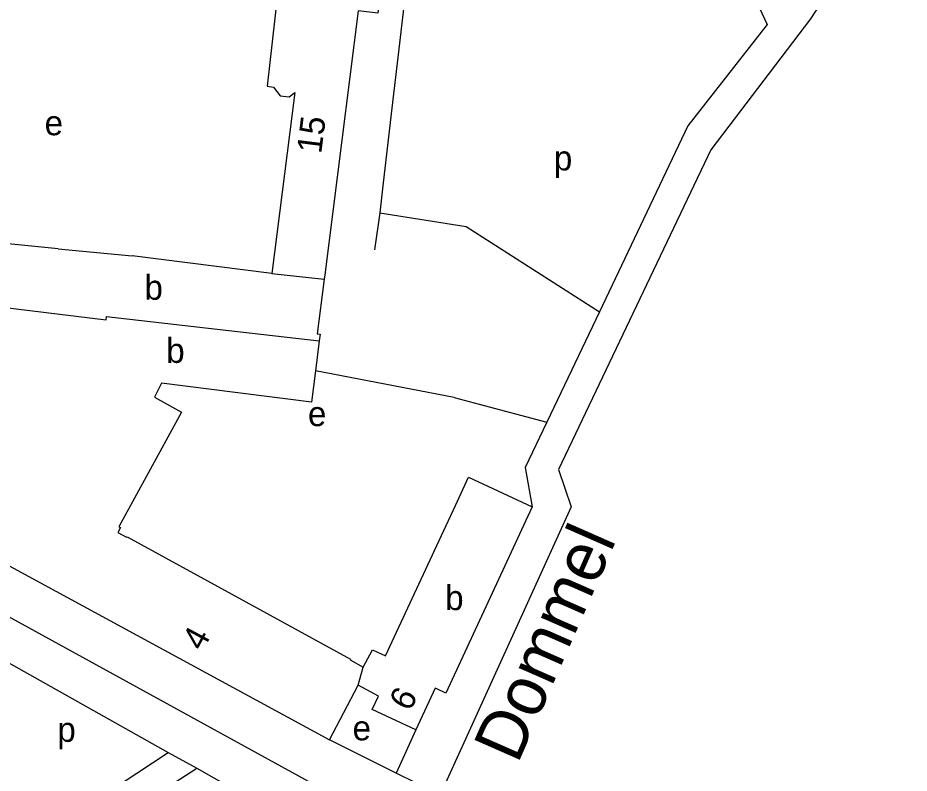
# Model space of a CAD drawing. Extents: x 160673 to 161924, y 382258 to 384145.
# Drawn here: x 161759.3 to 161903.6, y 383169.3 to 383291.6 of the extents above; entities that cross this region are included whole.
import ezdxf

# ---------------------------------------------------------------- set-up
doc = ezdxf.new("R2010")
doc.units = 0
for name, color, linetype in [('BLT_Basislijn', 7, 'Continuous'), ('BLT_Bebouwing', 7, 'Continuous'), ('BLT_Centroide', 7, 'Continuous'), ('BLT_Huisnummer', 7, 'Continuous'), ('BLT_Onderverdeling_panden', 7, 'Continuous'), ('BLT_Waternaam_spoorwegen', 7, 'Continuous')]:
    doc.layers.add(name, color=color, linetype=linetype)

msp = doc.modelspace()

# ---------------------------------------------------------------- linework, layer by layer
at = {"layer": 'BLT_Basislijn'}
for p, q in [((161822.9, 383303.08), (161820.7, 383284.23)), ((161877.63, 383296.8), (161880.58, 383290.53)), ((161880.58, 383290.53), (161867.75, 383274.09)), ((161820.7, 383284.23), (161820.12, 383279.26)), ((161820.12, 383279.26), (161818.45, 383264.9)), ((161867.75, 383274.09), (161853.43, 383244)), ((161871.44, 383270.22), (161846.82, 383218.48)), ((161817.88, 383260.01), (161817.05, 383254.01)), ((161853.43, 383244), (161844.93, 383226.14)), ((161827.12, 383230.65), (161807.49, 383234.45)), ((161829.94, 383230.1), (161827.12, 383230.65)), ((161829.94, 383230.1), (161833.96, 383229.04)), ((161833.96, 383229.04), (161844.93, 383226.14)), ((161844.93, 383226.14), (161841.43, 383218.79)), ((161841.43, 383218.79), (161842.57, 383212.42)), ((161755.96, 383188.2), (161783.67, 383172.63)), ((161823.73, 383176.32), (161820.55, 383169.32)), ((161820.55, 383169.32), (161809.76, 383174.68)), ((161763.41, 383159.38), (161783.67, 383172.63)), ((161783.67, 383172.63), (161788.32, 383170.08)), ((161766.2, 383155.97), (161788.32, 383170.08)), ((161827.12, 383166.05), (161820.55, 383169.32))]:
    msp.add_line(p, q, dxfattribs=at)
for points in [[(161903.55, 383315.54), (161892.87, 383299.58), (161887.56, 383291.45), (161871.44, 383270.22)], [(161818.45, 383264.9), (161817.88, 383260.01)], [(161817.88, 383260.01), (161831.88, 383257.78), (161853.43, 383244)], [(161665.14, 383245.7), (161705.82, 383223.19), (161827.12, 383156.57)], [(161846.82, 383218.48), (161848.89, 383212.43), (161827.69, 383165.77)], [(161788.32, 383170.08), (161796.9, 383165.21), (161797.62, 383164.84)]]:
    msp.add_lwpolyline(points, dxfattribs=at)
at = {"layer": 'BLT_Bebouwing'}
for p, q in [((161800.43, 383250.18), (161777.82, 383253.04)), ((161809.76, 383174.68), (161814.42, 383183.54))]:
    msp.add_line(p, q, dxfattribs=at)
for points in [[(161817.16, 383303.88), (161816.27, 383296.13), (161817.99, 383295.94), (161817.58, 383292.35), (161814.38, 383292.72), (161808.98, 383249.99), (161808.89, 383249.27)], [(161759.73, 383299.08), (161765.73, 383298.39), (161765.8, 383298.97), (161783.31, 383296.96), (161783.16, 383295.74), (161785.9, 383295.41), (161786.05, 383296.7), (161801.29, 383294.95), (161799.69, 383280.5)], [(161799.69, 383280.5), (161800.69, 383280.38), (161801.77, 383278.98), (161803.21, 383278.8), (161804.15, 383279.52), (161800.43, 383250.18)], [(161765.85, 383254.2), (161755, 383255.26)], [(161765.85, 383254.2), (161777.82, 383253.04)], [(161808.89, 383249.27), (161807.77, 383240.41), (161808.24, 383240.35), (161808.11, 383239.29)], [(161808.11, 383239.29), (161807.49, 383234.45)], [(161807.49, 383234.45), (161806.85, 383229.37), (161782.56, 383232.44), (161781.42, 383230.16)], [(161781.42, 383230.16), (161785.84, 383227.76), (161775.69, 383209.2), (161775.95, 383209.06), (161775.51, 383208.25), (161776.89, 383207.49), (161777.03, 383207.57), (161813.14, 383187.78), (161813.08, 383187.66), (161815.23, 383186.48)], [(161827.12, 383206.17), (161830.13, 383212.66), (161832.23, 383217.2), (161842.57, 383212.42)], [(161842.57, 383212.42), (161828.57, 383182.26), (161827.12, 383182.93)], [(161815.23, 383186.48), (161816.74, 383189.24), (161818.83, 383188.32), (161827.12, 383206.17)], [(161754.22, 383204.87), (161809.76, 383174.68)], [(161823.73, 383176.32), (161816.68, 383179.6), (161817.68, 383181.75), (161814.42, 383183.54)], [(161827.12, 383182.93), (161826.85, 383183.05), (161823.73, 383176.32)]]:
    msp.add_lwpolyline(points, dxfattribs=at)
at = {"layer": 'BLT_Onderverdeling_panden'}
for p, q in [((161800.43, 383250.18), (161808.89, 383249.27)), ((161814.42, 383183.54), (161815.23, 383186.48))]:
    msp.add_line(p, q, dxfattribs=at)
msp.add_lwpolyline([(161754.53, 383251.51), (161753.72, 383245.13), (161773.6, 383242.67), (161773.66, 383243.24), (161808.11, 383239.29)], dxfattribs=at)

# ---------------------------------------------------------------- texts
at = {"layer": 'BLT_Centroide'}
for s, p in [('e', (161763.67, 383272.58)), ('p', (161846.07, 383266.89)), ('b', (161779.83, 383245.95)), ('b', (161783.35, 383235.73)), ('e', (161806.28, 383225.49)), ('b', (161828.48, 383195.7)), ('p', (161765.73, 383174.37)), ('e', (161813.5, 383174.61))]:
    msp.add_text(s, height=4, dxfattribs=at).set_placement(p)
at = {"layer": 'BLT_Huisnummer'}
for s, rotation, p in [('15', 82.7919, (161808.42, 383269.5)), ('4', 61.615, (161789.22, 383188.91)), ('6', 61.615, (161822.73, 383179.14))]:
    msp.add_text(s, height=4, rotation=rotation, dxfattribs=at).set_placement(p)
at = {"layer": 'BLT_Waternaam_spoorwegen'}
msp.add_text('Dommel', height=8, rotation=66.2296, dxfattribs=at).set_placement((161840.19, 383170.66))

doc.saveas('drawing.dxf')
